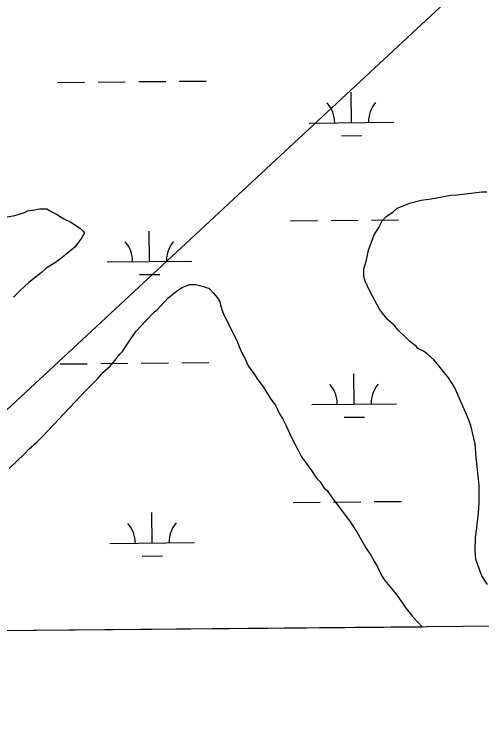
# Model space of a CAD drawing. Extents: x 3598634 to 3636690, y 517270 to 542944.
# Drawn here: x 3614405 to 3614959, y 522677 to 523513 of the extents above; entities that cross this region are included whole.
import ezdxf

# ---------------------------------------------------------------- set-up
doc = ezdxf.new("R2010")
doc.units = 0
for name, color, linetype in [('V-GRID-FRAM', 7, 'Continuous'), ('V-SITE-VEGE', 7, 'Continuous'), ('V-UTIL-LINE', 7, 'Continuous'), ('V-WETL-SWMP', 7, 'Continuous')]:
    doc.layers.add(name, color=color, linetype=linetype)

msp = doc.modelspace()

# ---------------------------------------------------------------- linework, layer by layer
at = {"layer": 'V-GRID-FRAM'}
msp.add_lwpolyline([(3602690.32, 540859.19), (3634347.42, 541153.89), (3634524.61, 522971.79), (3602851.64, 522676.95), (3602690.32, 540859.19)], dxfattribs=at)
at = {"layer": 'V-SITE-VEGE'}
for p, q in [((3614929.54, 523299.77), (3614958.49, 523303.27)), ((3614958.49, 523303.27), (3614964.51, 523303.25)), ((3614886.72, 523293.31), (3614898.78, 523295.07)), ((3614898.78, 523295.07), (3614921.7, 523299.2)), ((3614921.7, 523299.2), (3614929.54, 523299.77)), ((3614858.36, 523283.77), (3614867.41, 523287.35)), ((3614867.41, 523287.35), (3614872.84, 523289.74)), ((3614872.84, 523289.74), (3614886.72, 523293.31)), ((3614406.27, 523275.29), (3614417.73, 523278.86)), ((3614417.73, 523278.86), (3614421.36, 523280.65)), ((3614421.36, 523280.65), (3614429.8, 523281.83)), ((3614429.8, 523281.83), (3614435.23, 523283.01)), ((3614435.23, 523283.01), (3614444.27, 523282.98)), ((3614444.27, 523282.98), (3614450.89, 523279.33)), ((3614450.89, 523279.33), (3614455.7, 523276.9)), ((3614845.06, 523273.58), (3614853.52, 523279.57)), ((3614853.52, 523279.57), (3614858.36, 523283.77)), ((3614397.22, 523273.52), (3614406.27, 523275.29)), ((3614455.7, 523276.9), (3614464.12, 523271.45)), ((3614464.12, 523271.45), (3614472.54, 523267.19)), ((3614840.82, 523268.77), (3614845.06, 523273.58)), ((3614472.54, 523267.19), (3614482.76, 523260.52)), ((3614831.11, 523252.53), (3614836.57, 523260.95)), ((3614836.57, 523260.95), (3614840.82, 523268.77)), ((3614482.76, 523260.52), (3614486.97, 523256.89)), ((3614487.55, 523252.67), (3614485.12, 523248.46)), ((3614486.97, 523256.89), (3614488.76, 523254.47)), ((3614488.76, 523254.47), (3614487.55, 523252.67)), ((3614824.41, 523234.48), (3614831.11, 523252.53)), ((3614485.12, 523248.46), (3614481.49, 523243.65)), ((3614477.24, 523237.64), (3614468.78, 523231.05)), ((3614481.49, 523243.65), (3614477.24, 523237.64)), ((3614468.78, 523231.05), (3614462.13, 523225.64)), ((3614821.95, 523222.43), (3614824.41, 523234.48)), ((3614454.27, 523219.65), (3614443.4, 523213.06)), ((3614462.13, 523225.64), (3614454.27, 523219.65)), ((3614818.9, 523212.2), (3614821.95, 523222.43)), ((3614443.4, 523213.06), (3614437.35, 523207.66)), ((3614818.86, 523203.16), (3614818.9, 523212.2)), ((3614437.35, 523207.66), (3614422.84, 523196.26)), ((3614820.65, 523197.73), (3614818.86, 523203.16)), ((3614422.84, 523196.26), (3614412.56, 523186.66)), ((3614604.24, 523190.13), (3614612.69, 523193.72)), ((3614612.69, 523193.72), (3614619.92, 523193.69)), ((3614619.92, 523193.69), (3614629.56, 523191.24)), ((3614826.63, 523185.05), (3614820.65, 523197.73)), ((3614412.56, 523186.66), (3614404.69, 523178.86)), ((3614587.31, 523177.54), (3614597.59, 523185.94)), ((3614597.59, 523185.94), (3614604.24, 523190.13)), ((3614629.56, 523191.24), (3614632.57, 523190.02)), ((3614632.57, 523190.02), (3614635.58, 523189.41)), ((3614635.58, 523189.41), (3614640.98, 523183.96)), ((3614574.6, 523163.73), (3614587.31, 523177.54)), ((3614640.98, 523183.96), (3614645.78, 523177.92)), ((3614645.78, 523177.92), (3614648.77, 523173.08)), ((3614837.4, 523164.51), (3614826.63, 523185.05)), ((3614648.77, 523173.08), (3614649.36, 523169.46)), ((3614649.36, 523169.46), (3614651.74, 523161.62)), ((3614560.69, 523150.52), (3614571.58, 523161.33)), ((3614571.58, 523161.33), (3614574.6, 523163.73)), ((3614651.74, 523161.62), (3614654.13, 523156.18)), ((3614841, 523159.68), (3614837.4, 523164.51)), ((3614654.13, 523156.18), (3614660.12, 523144.71)), ((3614844.6, 523155.44), (3614841, 523159.68)), ((3614846.99, 523152.42), (3614844.6, 523155.44)), ((3614854.81, 523145.76), (3614846.99, 523152.42)), ((3614549.79, 523138.51), (3614560.69, 523150.52)), ((3614660.12, 523144.71), (3614664.3, 523135.65)), ((3614859.6, 523139.71), (3614854.81, 523145.76)), ((3614542.52, 523128.29), (3614549.79, 523138.51)), ((3614664.3, 523135.65), (3614669.09, 523126.59)), ((3614869.21, 523130.63), (3614859.6, 523139.71)), ((3614533.42, 523114.46), (3614542.52, 523128.29)), ((3614873.41, 523126.4), (3614869.21, 523130.63)), ((3614669.09, 523126.59), (3614671.47, 523119.95)), ((3614671.47, 523119.95), (3614675.66, 523111.5)), ((3614881.23, 523120.34), (3614873.41, 523126.4)), ((3614882.42, 523118.53), (3614881.23, 523120.34)), ((3614889.64, 523114.88), (3614882.42, 523118.53)), ((3614523.13, 523101.85), (3614530.4, 523111.46)), ((3614530.4, 523111.46), (3614533.42, 523114.46)), ((3614675.66, 523111.5), (3614678.05, 523107.27)), ((3614893.85, 523111.85), (3614889.64, 523114.88)), ((3614901.66, 523104.59), (3614893.85, 523111.85)), ((3614518.89, 523097.04), (3614523.13, 523101.85)), ((3614678.05, 523107.27), (3614682.23, 523097.61)), ((3614908.26, 523097.33), (3614901.66, 523104.59)), ((3614510.42, 523089.84), (3614518.89, 523097.04)), ((3614682.23, 523097.61), (3614688.83, 523088.54)), ((3614919.06, 523083.43), (3614908.26, 523097.33)), ((3614504.97, 523083.23), (3614510.42, 523089.84)), ((3614688.83, 523088.54), (3614694.22, 523080.69)), ((3614491.06, 523069.42), (3614504.97, 523083.23)), ((3614694.22, 523080.69), (3614700.22, 523072.22)), ((3614926.24, 523072.55), (3614919.06, 523083.43)), ((3614463.82, 523040.6), (3614491.06, 523069.42)), ((3614700.22, 523072.22), (3614709.2, 523058.33)), ((3614937.6, 523046.59), (3614926.24, 523072.55)), ((3614709.2, 523058.33), (3614714.6, 523051.07)), ((3614714.6, 523051.07), (3614719.38, 523040.81)), ((3614941.78, 523037.53), (3614937.6, 523046.59)), ((3614452.93, 523028.59), (3614463.82, 523040.6)), ((3614719.38, 523040.81), (3614722.98, 523035.37)), ((3614722.98, 523035.37), (3614727.16, 523026.91)), ((3614945.35, 523027.27), (3614941.78, 523037.53)), ((3614439.01, 523014.18), (3614452.93, 523028.59)), ((3614727.16, 523026.91), (3614731.35, 523017.25)), ((3614950.69, 523005.55), (3614945.35, 523027.27)), ((3614432.35, 523007.57), (3614439.01, 523014.18)), ((3614731.35, 523017.25), (3614735.53, 523008.8)), ((3614422.68, 522999.17), (3614432.35, 523007.57)), ((3614735.53, 523008.8), (3614741.51, 522997.93)), ((3614951.84, 522989.27), (3614950.69, 523005.55)), ((3614408.15, 522984.76), (3614417.83, 522993.77)), ((3614417.83, 522993.77), (3614422.68, 522999.17)), ((3614741.51, 522997.93), (3614745.1, 522990.08)), ((3614399.68, 522976.36), (3614408.15, 522984.76)), ((3614745.1, 522990.08), (3614752.9, 522979.8)), ((3614954.75, 522963.94), (3614951.84, 522989.27)), ((3614752.9, 522979.8), (3614757.09, 522973.76)), ((3614757.09, 522973.76), (3614763.08, 522964.69)), ((3614763.08, 522964.69), (3614767.29, 522960.46)), ((3614767.29, 522960.46), (3614772.08, 522953.21)), ((3614955.33, 522956.11), (3614954.75, 522963.94)), ((3614772.08, 522953.21), (3614775.69, 522950.18)), ((3614955.25, 522935.61), (3614955.33, 522956.11)), ((3614775.69, 522950.18), (3614782.28, 522940.51)), ((3614782.28, 522940.51), (3614790.07, 522930.23)), ((3614954.6, 522923.56), (3614955.25, 522935.61)), ((3614790.07, 522930.23), (3614802.67, 522913.31)), ((3614952.72, 522906.09), (3614954.6, 522923.56)), ((3614802.67, 522913.31), (3614811.05, 522900.61)), ((3614950.87, 522894.65), (3614952.72, 522906.09)), ((3614811.05, 522900.61), (3614821.23, 522882.49)), ((3614950.81, 522879.58), (3614950.87, 522894.65)), ((3614821.23, 522882.49), (3614827.22, 522874.03)), ((3614951.37, 522868.73), (3614950.81, 522879.58)), ((3614827.22, 522874.03), (3614831.41, 522866.18)), ((3614958.53, 522849.41), (3614951.37, 522868.73)), ((3614831.41, 522866.18), (3614835.01, 522860.14)), ((3614835.01, 522860.14), (3614839.79, 522849.87)), ((3614839.79, 522849.87), (3614843.98, 522843.83)), ((3614843.98, 522843.83), (3614853.58, 522832.34)), ((3614965.11, 522839.14), (3614958.53, 522849.41)), ((3614853.58, 522832.34), (3614859.58, 522824.48)), ((3614859.58, 522824.48), (3614867.97, 522812.4)), ((3614867.97, 522812.4), (3614876.37, 522801.51)), ((3614876.37, 522801.51), (3614888.31, 522789)), ((3614888.31, 522789), (3614190.89, 522782.5))]:
    msp.add_line(p, q, dxfattribs=at)
at = {"layer": 'V-UTIL-LINE'}
msp.add_lwpolyline([(3614112.14, 522781.77), (3616525.51, 525022.31), (3616499.2, 525513.84), (3616279.63, 530563.64), (3616549.17, 530561.74)], dxfattribs=at)
at = {"layer": 'V-WETL-SWMP'}
for p, q in [((3614456.73, 523432.5), (3614488.73, 523432.8)), ((3614504.73, 523432.95), (3614536.73, 523433.25)), ((3614552.73, 523433.4), (3614584.72, 523433.69)), ((3614600.72, 523433.84), (3614632.72, 523434.14)), ((3614804.5, 523384.99), (3614804.17, 523420.99)), ((3614754.51, 523384.53), (3614854.5, 523385.46)), ((3614792.65, 523369.45), (3614816.65, 523369.68)), ((3614732.17, 523268.88), (3614764.17, 523269.18)), ((3614780.17, 523269.33), (3614812.17, 523269.63)), ((3614828.17, 523269.78), (3614860.17, 523270.08)), ((3614565.55, 523220.9), (3614565.21, 523256.9)), ((3614515.55, 523220.44), (3614615.55, 523221.37)), ((3614553.69, 523205.36), (3614577.69, 523205.58)), ((3614459.83, 523099.84), (3614491.83, 523100.14)), ((3614507.83, 523100.29), (3614539.82, 523100.59)), ((3614555.82, 523100.73), (3614587.82, 523101.03)), ((3614603.82, 523101.18), (3614635.82, 523101.48)), ((3614807.6, 523052.33), (3614807.27, 523088.33)), ((3614757.6, 523051.87), (3614857.6, 523052.8)), ((3614795.74, 523036.79), (3614819.74, 523037.02)), ((3614735.27, 522936.22), (3614767.27, 522936.52)), ((3614783.27, 522936.67), (3614815.27, 522936.97)), ((3614831.27, 522937.12), (3614863.26, 522937.42)), ((3614568.65, 522888.24), (3614568.31, 522924.24)), ((3614518.65, 522887.78), (3614618.64, 522888.71)), ((3614556.79, 522872.7), (3614580.79, 522872.92)), ((3617037.91, 522809.01), (3613548.36, 522776.52))]:
    msp.add_line(p, q, dxfattribs=at)
for centre, start, end in [((3614749.26, 523384.96), 359.76153, 41.30519), ((3614859.74, 523385.98), 139.76152, 181.30518), ((3614510.3, 523220.86), 359.76153, 41.30519), ((3614620.79, 523221.89), 139.76152, 181.30518), ((3614752.36, 523052.29), 359.76153, 41.30519), ((3614862.84, 523053.32), 139.76152, 181.30518), ((3614513.4, 522888.2), 359.76153, 41.30519), ((3614623.88, 522889.23), 139.76152, 181.30518)]:
    msp.add_arc(centre, 35.25, start, end, dxfattribs=at)

doc.saveas('drawing.dxf')
